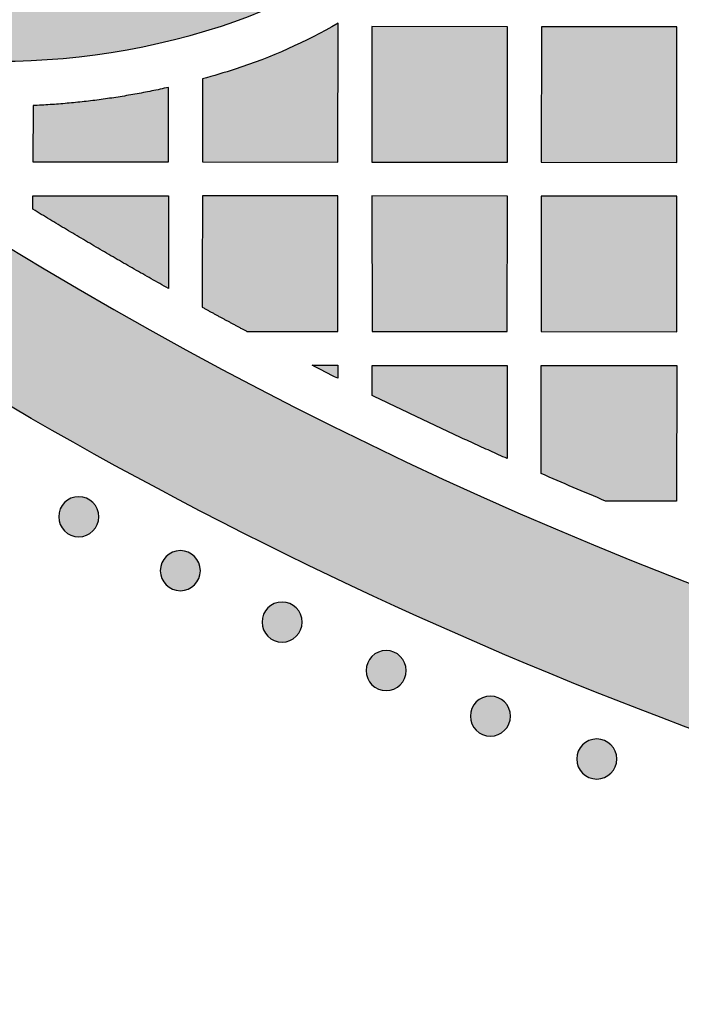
# Model space of a CAD drawing. Header units: millimetres. Extents: x -3873 to -97, y 912 to 4165.
# Tile 358 of 656: x -1850 to -1791, y 2520 to 2607. Entities that reach past the tile are written whole.
import ezdxf

# ---------------------------------------------------------------- set-up
doc = ezdxf.new("R2010")
doc.units = ezdxf.units.MM
doc.layers.add('pattern', color=7, linetype='Continuous', true_color=0x000000)

msp = doc.modelspace()

# ---------------------------------------------------------------- hatches: boundary and pattern name
at = {"layer": 'pattern'}
for points in [[(-1803.34, 2685.458), (-1804.235, 2686.599), (-1805.1, 2687.767), (-1805.933, 2688.962), (-1806.735, 2690.182), (-1807.503, 2691.426), (-1808.236, 2692.693), (-1808.934, 2693.981), (-1809.596, 2695.289), (-1810.22, 2696.615), (-1810.806, 2697.958), (-1811.354, 2699.316), (-1811.863, 2700.687), (-1812.332, 2702.069), (-1812.761, 2703.461), (-1813.151, 2704.862), (-1813.499, 2706.269), (-1813.688, 2704.727), (-1813.918, 2703.187), (-1814.189, 2701.65), (-1814.5, 2700.119), (-1814.852, 2698.594), (-1815.245, 2697.077), (-1815.677, 2695.57), (-1816.15, 2694.074), (-1816.661, 2692.592), (-1817.211, 2691.123), (-1817.799, 2689.671), (-1818.425, 2688.237), (-1819.087, 2686.821), (-1819.785, 2685.425), (-1820.518, 2684.051), (-1821.284, 2682.7), (-1820.304, 2680.9), (-1819.38, 2679.068), (-1818.512, 2677.206), (-1817.703, 2675.316), (-1816.954, 2673.402), (-1816.266, 2671.466), (-1815.639, 2669.512), (-1815.075, 2667.541), (-1814.841, 2666.64), (-1814.622, 2665.733), (-1814.419, 2664.819), (-1814.232, 2663.901), (-1814.061, 2662.977), (-1813.907, 2662.049), (-1813.769, 2661.116), (-1813.648, 2660.18), (-1813.544, 2659.24), (-1813.456, 2658.298), (-1813.386, 2657.353), (-1813.332, 2656.407), (-1813.296, 2655.459), (-1813.277, 2654.51), (-1813.275, 2653.56), (-1813.291, 2652.611), (-1813.324, 2651.661), (-1813.374, 2650.713), (-1813.441, 2649.766), (-1813.525, 2648.822), (-1813.627, 2647.879), (-1813.745, 2646.939), (-1813.88, 2646.002), (-1814.032, 2645.069), (-1814.201, 2644.14), (-1814.386, 2643.216), (-1814.587, 2642.297), (-1814.805, 2641.383), (-1815.038, 2640.475), (-1815.287, 2639.573), (-1815.552, 2638.678), (-1815.832, 2637.79), (-1816.112, 2636.968), (-1816.417, 2636.149), (-1816.748, 2635.334), (-1817.105, 2634.525), (-1817.486, 2633.722), (-1817.893, 2632.927), (-1818.326, 2632.14), (-1818.783, 2631.364), (-1819.264, 2630.599), (-1819.77, 2629.846), (-1820.299, 2629.107), (-1820.852, 2628.382), (-1821.426, 2627.672), (-1822.023, 2626.98), (-1822.641, 2626.305), (-1823.279, 2625.648), (-1823.937, 2625.011), (-1824.613, 2624.395), (-1825.307, 2623.799), (-1826.017, 2623.225), (-1826.743, 2622.674), (-1827.483, 2622.146), (-1828.237, 2621.642), (-1829.003, 2621.162), (-1829.78, 2620.706), (-1830.567, 2620.275), (-1831.363, 2619.87), (-1832.166, 2619.489), (-1832.976, 2619.134), (-1833.792, 2618.805), (-1834.611, 2618.501), (-1835.433, 2618.222), (-1836.322, 2617.944), (-1837.218, 2617.681), (-1838.12, 2617.433), (-1839.029, 2617.201), (-1839.943, 2616.985), (-1840.862, 2616.786), (-1841.787, 2616.602), (-1842.716, 2616.435), (-1843.65, 2616.285), (-1844.586, 2616.151), (-1845.527, 2616.035), (-1846.469, 2615.935), (-1847.414, 2615.852), (-1848.361, 2615.787), (-1849.31, 2615.738), (-1850.259, 2615.707), (-1851.208, 2615.693), (-1852.158, 2615.697), (-1853.107, 2615.717), (-1854.055, 2615.755), (-1855.001, 2615.81), (-1855.946, 2615.882), (-1856.888, 2615.971), (-1857.827, 2616.077), (-1858.763, 2616.2), (-1859.696, 2616.34), (-1860.624, 2616.496), (-1861.547, 2616.668), (-1862.466, 2616.856), (-1863.379, 2617.061), (-1864.286, 2617.281), (-1865.187, 2617.517), (-1867.154, 2618.084), (-1869.106, 2618.714), (-1871.039, 2619.405), (-1872.95, 2620.156), (-1874.836, 2620.968), (-1876.696, 2621.837), (-1878.525, 2622.764), (-1880.322, 2623.746), (-1881.413, 2623.143), (-1882.516, 2622.562), (-1883.631, 2622), (-1884.758, 2621.46), (-1885.895, 2620.94), (-1887.044, 2620.443), (-1888.201, 2619.967), (-1889.368, 2619.513), (-1890.544, 2619.082), (-1891.727, 2618.673), (-1892.917, 2618.287), (-1894.114, 2617.924), (-1895.317, 2617.585), (-1896.525, 2617.268), (-1897.737, 2616.975), (-1898.953, 2616.706), (-1896.046, 2616.011), (-1893.158, 2615.228), (-1890.292, 2614.357), (-1887.453, 2613.4), (-1884.643, 2612.356), (-1881.868, 2611.229), (-1879.131, 2610.019), (-1876.435, 2608.729), (-1875.139, 2608.199), (-1873.826, 2607.696), (-1872.498, 2607.221), (-1871.156, 2606.773), (-1869.8, 2606.354), (-1868.431, 2605.964), (-1867.051, 2605.603), (-1865.66, 2605.273), (-1864.259, 2604.972), (-1862.849, 2604.703), (-1861.431, 2604.465), (-1860.007, 2604.258), (-1858.577, 2604.084), (-1857.142, 2603.941), (-1855.704, 2603.83), (-1854.263, 2603.752), (-1852.821, 2603.706), (-1851.379, 2603.693), (-1849.937, 2603.711), (-1848.497, 2603.762), (-1847.061, 2603.846), (-1845.628, 2603.961), (-1844.2, 2604.108), (-1842.778, 2604.287), (-1841.364, 2604.496), (-1839.958, 2604.737), (-1838.561, 2605.008), (-1837.174, 2605.309), (-1835.798, 2605.639), (-1834.434, 2605.999), (-1833.083, 2606.387), (-1831.745, 2606.803), (-1830.599, 2607.191), (-1829.456, 2607.615), (-1828.32, 2608.074), (-1827.191, 2608.569), (-1826.071, 2609.1), (-1824.961, 2609.665), (-1823.864, 2610.266), (-1822.78, 2610.901), (-1821.713, 2611.57), (-1820.662, 2612.273), (-1819.63, 2613.01), (-1818.618, 2613.778), (-1817.628, 2614.578), (-1816.661, 2615.408), (-1815.718, 2616.268), (-1814.801, 2617.156), (-1813.912, 2618.071), (-1813.05, 2619.012), (-1812.218, 2619.977), (-1811.417, 2620.966), (-1810.647, 2621.977), (-1809.909, 2623.008), (-1809.204, 2624.057), (-1808.533, 2625.124), (-1807.896, 2626.206), (-1807.293, 2627.302), (-1806.726, 2628.411), (-1806.193, 2629.53), (-1805.697, 2630.658), (-1805.235, 2631.794), (-1804.809, 2632.936), (-1804.419, 2634.082), (-1803.911, 2635.719), (-1803.447, 2637.37), (-1803.027, 2639.032), (-1802.652, 2640.705), (-1802.113, 2643.454), (-1801.649, 2646.224), (-1801.261, 2649.013), (-1800.951, 2651.817), (-1800.718, 2654.633), (-1800.564, 2657.458), (-1800.489, 2660.288), (-1800.493, 2663.12), (-1800.576, 2665.951), (-1800.738, 2668.777), (-1800.979, 2671.596), (-1801.298, 2674.403), (-1801.695, 2677.197), (-1802.168, 2679.972), (-1802.717, 2682.727)], [(-1875.086, 2603.517), (-1869.226, 2599.36), (-1863.27, 2595.304), (-1857.222, 2591.354), (-1851.084, 2587.511), (-1844.86, 2583.779), (-1838.55, 2580.16), (-1832.16, 2576.658), (-1825.692, 2573.275), (-1819.15, 2570.013), (-1812.536, 2566.875), (-1805.855, 2563.863), (-1799.11, 2560.979), (-1792.305, 2558.225), (-1785.443, 2555.604), (-1778.529, 2553.116), (-1771.566, 2550.763), (-1764.558, 2548.548), (-1757.51, 2546.47), (-1750.425, 2544.53), (-1743.307, 2542.731), (-1736.162, 2541.073), (-1728.992, 2539.555), (-1721.802, 2538.18), (-1714.596, 2536.946), (-1707.379, 2535.854), (-1700.154, 2534.904), (-1692.926, 2534.096), (-1685.699, 2533.429), (-1678.476, 2532.903), (-1671.263, 2532.517), (-1664.062, 2532.27), (-1656.878, 2532.162), (-1656.889, 2520.162), (-1665.283, 2520.298), (-1673.703, 2520.617), (-1682.142, 2521.122), (-1690.596, 2521.812), (-1699.057, 2522.691), (-1707.519, 2523.758), (-1715.976, 2525.014), (-1724.423, 2526.46), (-1732.852, 2528.095), (-1741.257, 2529.92), (-1749.632, 2531.934), (-1757.97, 2534.137), (-1766.266, 2536.527), (-1774.513, 2539.103), (-1782.704, 2541.863), (-1790.833, 2544.807), (-1798.895, 2547.93), (-1806.883, 2551.232), (-1814.792, 2554.71), (-1822.615, 2558.36), (-1830.348, 2562.179), (-1837.984, 2566.165), (-1845.519, 2570.313), (-1852.947, 2574.619), (-1860.264, 2579.08), (-1867.464, 2583.691), (-1874.544, 2588.448), (-1881.499, 2593.346), (-1888.324, 2598.38), (-1895.017, 2603.546), (-1901.574, 2608.838), (-1907.99, 2614.252), (-1905.847, 2613.942), (-1903.708, 2613.583), (-1901.574, 2613.175), (-1899.447, 2612.717), (-1897.329, 2612.21), (-1895.221, 2611.654), (-1893.126, 2611.049), (-1891.045, 2610.397), (-1888.979, 2609.696), (-1886.93, 2608.949), (-1884.9, 2608.155), (-1882.891, 2607.315), (-1880.903, 2606.431), (-1878.939, 2605.502), (-1876.999, 2604.531)], [(-1821.411, 2607.062), (-1822.497, 2606.448), (-1823.601, 2605.864), (-1824.72, 2605.309), (-1825.854, 2604.784), (-1827.002, 2604.29), (-1828.163, 2603.827), (-1829.335, 2603.396), (-1830.516, 2602.996), (-1831.961, 2602.547), (-1833.416, 2602.13), (-1833.422, 2594.77), (-1821.422, 2594.76)], [(-1806.422, 2594.747), (-1806.412, 2606.747), (-1818.411, 2606.757), (-1818.422, 2594.757)], [(-1791.422, 2594.734), (-1791.412, 2606.734), (-1803.412, 2606.744), (-1803.422, 2594.744)], [(-1836.426, 2594.773), (-1836.423, 2601.377), (-1837.903, 2601.06), (-1839.39, 2600.775), (-1840.884, 2600.522), (-1842.384, 2600.303), (-1843.889, 2600.118), (-1845.396, 2599.966), (-1846.906, 2599.847), (-1848.417, 2599.762), (-1848.422, 2594.784)], [(-1836.428, 2591.773), (-1836.432, 2583.567), (-1842.461, 2587.018), (-1848.425, 2590.579), (-1848.424, 2591.783)], [(-1833.433, 2581.905), (-1829.48, 2579.767), (-1821.435, 2579.76), (-1821.425, 2591.76), (-1833.425, 2591.77)], [(-1818.424, 2591.757), (-1818.406, 2579.757), (-1806.435, 2579.747), (-1806.425, 2591.747)], [(-1803.425, 2591.744), (-1803.435, 2579.744), (-1791.435, 2579.734), (-1791.425, 2591.734)], [(-1823.718, 2576.762), (-1821.438, 2576.76), (-1821.439, 2575.607)], [(-1806.445, 2568.499), (-1812.446, 2571.245), (-1818.397, 2574.097), (-1818.401, 2576.757), (-1806.438, 2576.747)], [(-1797.735, 2564.739), (-1803.446, 2567.175), (-1803.438, 2576.744), (-1791.438, 2576.734), (-1791.448, 2564.734)], [(-1843.116, 2562.092), (-1843.144, 2562.065), (-1843.173, 2562.037), (-1843.203, 2562.011), (-1843.234, 2561.985), (-1843.266, 2561.959), (-1843.298, 2561.934), (-1843.332, 2561.909), (-1843.366, 2561.885), (-1843.401, 2561.862), (-1843.436, 2561.839), (-1843.473, 2561.817), (-1843.51, 2561.796), (-1843.548, 2561.775), (-1843.587, 2561.756), (-1843.626, 2561.737), (-1843.666, 2561.719), (-1843.707, 2561.702), (-1843.749, 2561.686), (-1843.791, 2561.671), (-1843.833, 2561.657), (-1843.876, 2561.644), (-1843.92, 2561.632), (-1843.963, 2561.621), (-1844.008, 2561.611), (-1844.052, 2561.602), (-1844.097, 2561.595), (-1844.143, 2561.588), (-1844.188, 2561.583), (-1844.234, 2561.579), (-1844.28, 2561.576), (-1844.325, 2561.574), (-1844.371, 2561.574), (-1844.417, 2561.574), (-1844.463, 2561.576), (-1844.509, 2561.579), (-1844.555, 2561.583), (-1844.6, 2561.589), (-1844.645, 2561.595), (-1844.69, 2561.603), (-1844.735, 2561.611), (-1844.779, 2561.621), (-1844.823, 2561.632), (-1844.866, 2561.644), (-1844.909, 2561.658), (-1844.952, 2561.672), (-1844.994, 2561.687), (-1845.035, 2561.703), (-1845.076, 2561.72), (-1845.116, 2561.738), (-1845.155, 2561.757), (-1845.194, 2561.777), (-1845.232, 2561.797), (-1845.269, 2561.818), (-1845.306, 2561.841), (-1845.342, 2561.863), (-1845.376, 2561.887), (-1845.411, 2561.911), (-1845.444, 2561.935), (-1845.476, 2561.961), (-1845.508, 2561.987), (-1845.539, 2562.013), (-1845.568, 2562.04), (-1845.597, 2562.067), (-1845.625, 2562.094), (-1845.653, 2562.122), (-1845.68, 2562.152), (-1845.707, 2562.181), (-1845.733, 2562.212), (-1845.759, 2562.244), (-1845.784, 2562.276), (-1845.809, 2562.31), (-1845.833, 2562.344), (-1845.856, 2562.379), (-1845.879, 2562.414), (-1845.901, 2562.451), (-1845.922, 2562.488), (-1845.942, 2562.526), (-1845.962, 2562.565), (-1845.981, 2562.604), (-1845.999, 2562.645), (-1846.016, 2562.685), (-1846.032, 2562.727), (-1846.047, 2562.769), (-1846.061, 2562.811), (-1846.074, 2562.854), (-1846.086, 2562.898), (-1846.097, 2562.941), (-1846.107, 2562.986), (-1846.115, 2563.03), (-1846.123, 2563.075), (-1846.129, 2563.121), (-1846.135, 2563.166), (-1846.139, 2563.212), (-1846.142, 2563.258), (-1846.144, 2563.303), (-1846.144, 2563.349), (-1846.143, 2563.395), (-1846.142, 2563.441), (-1846.139, 2563.487), (-1846.134, 2563.533), (-1846.129, 2563.578), (-1846.123, 2563.623), (-1846.115, 2563.668), (-1846.106, 2563.713), (-1846.096, 2563.757), (-1846.085, 2563.801), (-1846.073, 2563.845), (-1846.06, 2563.888), (-1846.046, 2563.93), (-1846.031, 2563.972), (-1846.015, 2564.013), (-1845.998, 2564.054), (-1845.98, 2564.094), (-1845.961, 2564.133), (-1845.941, 2564.172), (-1845.92, 2564.21), (-1845.899, 2564.247), (-1845.877, 2564.284), (-1845.854, 2564.32), (-1845.831, 2564.354), (-1845.807, 2564.389), (-1845.782, 2564.422), (-1845.757, 2564.454), (-1845.731, 2564.486), (-1845.705, 2564.517), (-1845.678, 2564.546), (-1845.651, 2564.575), (-1845.623, 2564.604), (-1845.595, 2564.631), (-1845.566, 2564.658), (-1845.536, 2564.685), (-1845.505, 2564.711), (-1845.474, 2564.737), (-1845.441, 2564.762), (-1845.408, 2564.787), (-1845.374, 2564.811), (-1845.339, 2564.834), (-1845.303, 2564.857), (-1845.267, 2564.879), (-1845.229, 2564.9), (-1845.191, 2564.92), (-1845.153, 2564.94), (-1845.113, 2564.959), (-1845.073, 2564.977), (-1845.032, 2564.994), (-1844.991, 2565.01), (-1844.949, 2565.025), (-1844.907, 2565.039), (-1844.864, 2565.052), (-1844.82, 2565.064), (-1844.776, 2565.075), (-1844.732, 2565.085), (-1844.687, 2565.094), (-1844.642, 2565.101), (-1844.597, 2565.108), (-1844.551, 2565.113), (-1844.506, 2565.117), (-1844.46, 2565.12), (-1844.414, 2565.122), (-1844.368, 2565.122), (-1844.322, 2565.121), (-1844.276, 2565.12), (-1844.231, 2565.117), (-1844.185, 2565.112), (-1844.14, 2565.107), (-1844.094, 2565.101), (-1844.049, 2565.093), (-1844.005, 2565.084), (-1843.96, 2565.074), (-1843.917, 2565.063), (-1843.873, 2565.051), (-1843.83, 2565.038), (-1843.788, 2565.024), (-1843.746, 2565.009), (-1843.704, 2564.993), (-1843.664, 2564.976), (-1843.624, 2564.958), (-1843.584, 2564.939), (-1843.545, 2564.919), (-1843.507, 2564.898), (-1843.47, 2564.877), (-1843.434, 2564.855), (-1843.398, 2564.832), (-1843.363, 2564.809), (-1843.329, 2564.785), (-1843.296, 2564.76), (-1843.263, 2564.735), (-1843.232, 2564.709), (-1843.201, 2564.683), (-1843.171, 2564.656), (-1843.142, 2564.629), (-1843.114, 2564.601), (-1843.087, 2564.573), (-1843.059, 2564.544), (-1843.033, 2564.514), (-1843.007, 2564.483), (-1842.981, 2564.452), (-1842.956, 2564.419), (-1842.931, 2564.386), (-1842.907, 2564.352), (-1842.884, 2564.317), (-1842.861, 2564.281), (-1842.839, 2564.245), (-1842.818, 2564.207), (-1842.797, 2564.169), (-1842.778, 2564.131), (-1842.759, 2564.091), (-1842.741, 2564.051), (-1842.724, 2564.01), (-1842.708, 2563.969), (-1842.693, 2563.927), (-1842.679, 2563.885), (-1842.666, 2563.842), (-1842.654, 2563.798), (-1842.643, 2563.754), (-1842.633, 2563.71), (-1842.624, 2563.665), (-1842.617, 2563.62), (-1842.61, 2563.575), (-1842.605, 2563.53), (-1842.601, 2563.484), (-1842.598, 2563.438), (-1842.596, 2563.392), (-1842.595, 2563.346), (-1842.596, 2563.3), (-1842.598, 2563.254), (-1842.601, 2563.209), (-1842.605, 2563.163), (-1842.61, 2563.118), (-1842.617, 2563.072), (-1842.625, 2563.027), (-1842.633, 2562.983), (-1842.643, 2562.938), (-1842.654, 2562.895), (-1842.666, 2562.851), (-1842.68, 2562.808), (-1842.694, 2562.766), (-1842.709, 2562.724), (-1842.725, 2562.682), (-1842.742, 2562.642), (-1842.76, 2562.602), (-1842.779, 2562.562), (-1842.799, 2562.523), (-1842.819, 2562.485), (-1842.84, 2562.448), (-1842.862, 2562.412), (-1842.885, 2562.376), (-1842.909, 2562.341), (-1842.933, 2562.307), (-1842.957, 2562.274), (-1842.983, 2562.241), (-1843.008, 2562.21), (-1843.035, 2562.179), (-1843.062, 2562.149), (-1843.089, 2562.12)], [(-1834.12, 2557.313), (-1834.148, 2557.286), (-1834.177, 2557.259), (-1834.207, 2557.232), (-1834.238, 2557.206), (-1834.269, 2557.18), (-1834.302, 2557.155), (-1834.335, 2557.13), (-1834.369, 2557.106), (-1834.404, 2557.083), (-1834.44, 2557.06), (-1834.477, 2557.038), (-1834.514, 2557.017), (-1834.552, 2556.996), (-1834.591, 2556.977), (-1834.63, 2556.958), (-1834.67, 2556.94), (-1834.711, 2556.923), (-1834.752, 2556.907), (-1834.794, 2556.892), (-1834.837, 2556.878), (-1834.88, 2556.865), (-1834.923, 2556.853), (-1834.967, 2556.842), (-1835.011, 2556.832), (-1835.056, 2556.823), (-1835.101, 2556.816), (-1835.146, 2556.809), (-1835.192, 2556.804), (-1835.237, 2556.8), (-1835.283, 2556.797), (-1835.329, 2556.795), (-1835.375, 2556.795), (-1835.421, 2556.795), (-1835.467, 2556.797), (-1835.513, 2556.8), (-1835.558, 2556.804), (-1835.604, 2556.81), (-1835.649, 2556.816), (-1835.694, 2556.824), (-1835.739, 2556.833), (-1835.783, 2556.843), (-1835.827, 2556.854), (-1835.87, 2556.866), (-1835.913, 2556.879), (-1835.956, 2556.893), (-1835.998, 2556.908), (-1836.039, 2556.924), (-1836.08, 2556.941), (-1836.12, 2556.959), (-1836.159, 2556.978), (-1836.198, 2556.998), (-1836.236, 2557.018), (-1836.273, 2557.04), (-1836.309, 2557.062), (-1836.345, 2557.084), (-1836.38, 2557.108), (-1836.414, 2557.132), (-1836.447, 2557.157), (-1836.48, 2557.182), (-1836.511, 2557.208), (-1836.542, 2557.234), (-1836.572, 2557.261), (-1836.601, 2557.288), (-1836.629, 2557.315), (-1836.657, 2557.344), (-1836.684, 2557.373), (-1836.71, 2557.403), (-1836.737, 2557.433), (-1836.762, 2557.465), (-1836.788, 2557.497), (-1836.812, 2557.531), (-1836.836, 2557.565), (-1836.86, 2557.6), (-1836.882, 2557.636), (-1836.904, 2557.672), (-1836.926, 2557.709), (-1836.946, 2557.747), (-1836.966, 2557.786), (-1836.984, 2557.826), (-1837.002, 2557.866), (-1837.019, 2557.906), (-1837.035, 2557.948), (-1837.051, 2557.99), (-1837.065, 2558.032), (-1837.078, 2558.075), (-1837.09, 2558.119), (-1837.101, 2558.163), (-1837.11, 2558.207), (-1837.119, 2558.252), (-1837.127, 2558.297), (-1837.133, 2558.342), (-1837.138, 2558.387), (-1837.143, 2558.433), (-1837.145, 2558.479), (-1837.147, 2558.525), (-1837.148, 2558.571), (-1837.147, 2558.616), (-1837.145, 2558.662), (-1837.142, 2558.708), (-1837.138, 2558.754), (-1837.133, 2558.799), (-1837.126, 2558.844), (-1837.119, 2558.889), (-1837.11, 2558.934), (-1837.1, 2558.978), (-1837.089, 2559.022), (-1837.077, 2559.066), (-1837.064, 2559.109), (-1837.05, 2559.151), (-1837.034, 2559.193), (-1837.018, 2559.234), (-1837.001, 2559.275), (-1836.983, 2559.315), (-1836.964, 2559.355), (-1836.945, 2559.393), (-1836.924, 2559.431), (-1836.903, 2559.469), (-1836.881, 2559.505), (-1836.858, 2559.541), (-1836.835, 2559.576), (-1836.81, 2559.61), (-1836.786, 2559.643), (-1836.761, 2559.675), (-1836.735, 2559.707), (-1836.708, 2559.738), (-1836.682, 2559.768), (-1836.655, 2559.797), (-1836.627, 2559.825), (-1836.599, 2559.852), (-1836.57, 2559.879), (-1836.54, 2559.906), (-1836.509, 2559.932), (-1836.477, 2559.958), (-1836.445, 2559.983), (-1836.412, 2560.008), (-1836.378, 2560.032), (-1836.343, 2560.055), (-1836.307, 2560.078), (-1836.27, 2560.1), (-1836.233, 2560.121), (-1836.195, 2560.142), (-1836.156, 2560.161), (-1836.117, 2560.18), (-1836.077, 2560.198), (-1836.036, 2560.215), (-1835.995, 2560.231), (-1835.953, 2560.246), (-1835.91, 2560.26), (-1835.867, 2560.273), (-1835.824, 2560.285), (-1835.78, 2560.296), (-1835.735, 2560.306), (-1835.691, 2560.315), (-1835.646, 2560.322), (-1835.601, 2560.329), (-1835.555, 2560.334), (-1835.509, 2560.338), (-1835.464, 2560.341), (-1835.418, 2560.343), (-1835.372, 2560.343), (-1835.326, 2560.343), (-1835.28, 2560.341), (-1835.234, 2560.338), (-1835.189, 2560.334), (-1835.143, 2560.328), (-1835.098, 2560.322), (-1835.053, 2560.314), (-1835.008, 2560.305), (-1834.964, 2560.295), (-1834.92, 2560.284), (-1834.877, 2560.272), (-1834.834, 2560.259), (-1834.791, 2560.245), (-1834.749, 2560.23), (-1834.708, 2560.214), (-1834.667, 2560.197), (-1834.627, 2560.179), (-1834.588, 2560.16), (-1834.549, 2560.14), (-1834.511, 2560.12), (-1834.474, 2560.098), (-1834.437, 2560.076), (-1834.402, 2560.054), (-1834.367, 2560.03), (-1834.333, 2560.006), (-1834.299, 2559.981), (-1834.267, 2559.956), (-1834.235, 2559.93), (-1834.205, 2559.904), (-1834.175, 2559.877), (-1834.146, 2559.85), (-1834.118, 2559.823), (-1834.09, 2559.794), (-1834.063, 2559.765), (-1834.036, 2559.735), (-1834.01, 2559.705), (-1833.984, 2559.673), (-1833.959, 2559.641), (-1833.935, 2559.607), (-1833.911, 2559.573), (-1833.887, 2559.538), (-1833.865, 2559.502), (-1833.843, 2559.466), (-1833.821, 2559.429), (-1833.801, 2559.391), (-1833.781, 2559.352), (-1833.762, 2559.312), (-1833.744, 2559.272), (-1833.727, 2559.232), (-1833.711, 2559.19), (-1833.696, 2559.148), (-1833.682, 2559.106), (-1833.669, 2559.063), (-1833.657, 2559.019), (-1833.646, 2558.975), (-1833.636, 2558.931), (-1833.628, 2558.886), (-1833.62, 2558.841), (-1833.614, 2558.796), (-1833.608, 2558.751), (-1833.604, 2558.705), (-1833.601, 2558.659), (-1833.6, 2558.613), (-1833.599, 2558.567), (-1833.6, 2558.522), (-1833.602, 2558.476), (-1833.605, 2558.43), (-1833.609, 2558.384), (-1833.614, 2558.339), (-1833.621, 2558.294), (-1833.628, 2558.249), (-1833.637, 2558.204), (-1833.647, 2558.16), (-1833.658, 2558.116), (-1833.67, 2558.072), (-1833.683, 2558.029), (-1833.697, 2557.987), (-1833.713, 2557.945), (-1833.729, 2557.904), (-1833.746, 2557.863), (-1833.764, 2557.823), (-1833.783, 2557.783), (-1833.802, 2557.745), (-1833.823, 2557.707), (-1833.844, 2557.669), (-1833.866, 2557.633), (-1833.889, 2557.597), (-1833.912, 2557.562), (-1833.936, 2557.528), (-1833.961, 2557.495), (-1833.986, 2557.463), (-1834.012, 2557.431), (-1834.038, 2557.4), (-1834.065, 2557.37), (-1834.092, 2557.341)], [(-1825.114, 2552.759), (-1825.142, 2552.731), (-1825.171, 2552.704), (-1825.201, 2552.677), (-1825.232, 2552.651), (-1825.263, 2552.625), (-1825.296, 2552.6), (-1825.329, 2552.576), (-1825.363, 2552.552), (-1825.398, 2552.528), (-1825.434, 2552.505), (-1825.47, 2552.484), (-1825.508, 2552.462), (-1825.546, 2552.442), (-1825.584, 2552.422), (-1825.624, 2552.403), (-1825.664, 2552.385), (-1825.705, 2552.368), (-1825.746, 2552.352), (-1825.788, 2552.337), (-1825.83, 2552.323), (-1825.873, 2552.31), (-1825.917, 2552.298), (-1825.961, 2552.287), (-1826.005, 2552.277), (-1826.05, 2552.269), (-1826.095, 2552.261), (-1826.14, 2552.255), (-1826.185, 2552.249), (-1826.231, 2552.245), (-1826.277, 2552.242), (-1826.323, 2552.241), (-1826.369, 2552.24), (-1826.415, 2552.241), (-1826.461, 2552.243), (-1826.506, 2552.246), (-1826.552, 2552.25), (-1826.597, 2552.255), (-1826.643, 2552.262), (-1826.688, 2552.269), (-1826.732, 2552.278), (-1826.777, 2552.288), (-1826.82, 2552.299), (-1826.864, 2552.311), (-1826.907, 2552.324), (-1826.949, 2552.338), (-1826.991, 2552.353), (-1827.033, 2552.37), (-1827.073, 2552.387), (-1827.113, 2552.405), (-1827.153, 2552.424), (-1827.192, 2552.443), (-1827.23, 2552.464), (-1827.267, 2552.485), (-1827.303, 2552.507), (-1827.339, 2552.53), (-1827.374, 2552.553), (-1827.408, 2552.577), (-1827.441, 2552.602), (-1827.474, 2552.627), (-1827.505, 2552.653), (-1827.536, 2552.679), (-1827.566, 2552.706), (-1827.595, 2552.733), (-1827.623, 2552.761), (-1827.65, 2552.789), (-1827.678, 2552.818), (-1827.704, 2552.848), (-1827.73, 2552.879), (-1827.756, 2552.91), (-1827.781, 2552.943), (-1827.806, 2552.976), (-1827.83, 2553.01), (-1827.853, 2553.045), (-1827.876, 2553.081), (-1827.898, 2553.118), (-1827.919, 2553.155), (-1827.94, 2553.193), (-1827.959, 2553.232), (-1827.978, 2553.271), (-1827.996, 2553.311), (-1828.013, 2553.352), (-1828.029, 2553.393), (-1828.044, 2553.435), (-1828.058, 2553.478), (-1828.071, 2553.521), (-1828.083, 2553.564), (-1828.094, 2553.608), (-1828.104, 2553.652), (-1828.113, 2553.697), (-1828.12, 2553.742), (-1828.127, 2553.787), (-1828.132, 2553.833), (-1828.136, 2553.878), (-1828.139, 2553.924), (-1828.141, 2553.97), (-1828.141, 2554.016), (-1828.141, 2554.062), (-1828.139, 2554.108), (-1828.136, 2554.154), (-1828.132, 2554.199), (-1828.126, 2554.245), (-1828.12, 2554.29), (-1828.112, 2554.335), (-1828.104, 2554.38), (-1828.094, 2554.424), (-1828.083, 2554.468), (-1828.071, 2554.511), (-1828.057, 2554.554), (-1828.043, 2554.597), (-1828.028, 2554.638), (-1828.012, 2554.68), (-1827.995, 2554.721), (-1827.977, 2554.761), (-1827.958, 2554.8), (-1827.938, 2554.839), (-1827.918, 2554.877), (-1827.897, 2554.914), (-1827.874, 2554.95), (-1827.852, 2554.986), (-1827.828, 2555.021), (-1827.804, 2555.055), (-1827.78, 2555.088), (-1827.754, 2555.121), (-1827.728, 2555.152), (-1827.702, 2555.183), (-1827.675, 2555.213), (-1827.648, 2555.242), (-1827.621, 2555.27), (-1827.593, 2555.298), (-1827.563, 2555.325), (-1827.534, 2555.351), (-1827.503, 2555.378), (-1827.471, 2555.403), (-1827.439, 2555.429), (-1827.405, 2555.453), (-1827.371, 2555.477), (-1827.336, 2555.501), (-1827.301, 2555.523), (-1827.264, 2555.545), (-1827.227, 2555.567), (-1827.189, 2555.587), (-1827.15, 2555.607), (-1827.111, 2555.625), (-1827.07, 2555.643), (-1827.03, 2555.66), (-1826.988, 2555.676), (-1826.946, 2555.692), (-1826.904, 2555.706), (-1826.861, 2555.719), (-1826.817, 2555.731), (-1826.774, 2555.742), (-1826.729, 2555.751), (-1826.685, 2555.76), (-1826.64, 2555.768), (-1826.594, 2555.774), (-1826.549, 2555.779), (-1826.503, 2555.783), (-1826.457, 2555.786), (-1826.412, 2555.788), (-1826.366, 2555.789), (-1826.32, 2555.788), (-1826.274, 2555.786), (-1826.228, 2555.783), (-1826.182, 2555.779), (-1826.137, 2555.774), (-1826.092, 2555.767), (-1826.047, 2555.76), (-1826.002, 2555.751), (-1825.958, 2555.741), (-1825.914, 2555.73), (-1825.87, 2555.718), (-1825.827, 2555.705), (-1825.785, 2555.69), (-1825.743, 2555.675), (-1825.702, 2555.659), (-1825.661, 2555.642), (-1825.621, 2555.624), (-1825.582, 2555.605), (-1825.543, 2555.586), (-1825.505, 2555.565), (-1825.468, 2555.544), (-1825.431, 2555.522), (-1825.395, 2555.499), (-1825.361, 2555.476), (-1825.326, 2555.451), (-1825.293, 2555.427), (-1825.261, 2555.401), (-1825.229, 2555.376), (-1825.198, 2555.349), (-1825.169, 2555.323), (-1825.14, 2555.296), (-1825.111, 2555.268), (-1825.084, 2555.24), (-1825.057, 2555.211), (-1825.03, 2555.181), (-1825.004, 2555.15), (-1824.978, 2555.118), (-1824.953, 2555.086), (-1824.928, 2555.053), (-1824.904, 2555.019), (-1824.881, 2554.984), (-1824.858, 2554.948), (-1824.836, 2554.911), (-1824.815, 2554.874), (-1824.795, 2554.836), (-1824.775, 2554.797), (-1824.756, 2554.758), (-1824.738, 2554.718), (-1824.721, 2554.677), (-1824.705, 2554.636), (-1824.69, 2554.594), (-1824.676, 2554.551), (-1824.663, 2554.508), (-1824.651, 2554.465), (-1824.64, 2554.421), (-1824.63, 2554.376), (-1824.621, 2554.332), (-1824.614, 2554.287), (-1824.607, 2554.242), (-1824.602, 2554.196), (-1824.598, 2554.15), (-1824.595, 2554.105), (-1824.593, 2554.059), (-1824.593, 2554.013), (-1824.594, 2553.967), (-1824.595, 2553.921), (-1824.598, 2553.875), (-1824.603, 2553.83), (-1824.608, 2553.784), (-1824.614, 2553.739), (-1824.622, 2553.694), (-1824.631, 2553.649), (-1824.641, 2553.605), (-1824.652, 2553.561), (-1824.664, 2553.518), (-1824.677, 2553.475), (-1824.691, 2553.432), (-1824.706, 2553.39), (-1824.722, 2553.349), (-1824.739, 2553.308), (-1824.757, 2553.268), (-1824.776, 2553.229), (-1824.796, 2553.19), (-1824.817, 2553.152), (-1824.838, 2553.115), (-1824.86, 2553.078), (-1824.883, 2553.043), (-1824.906, 2553.008), (-1824.93, 2552.974), (-1824.955, 2552.94), (-1824.98, 2552.908), (-1825.006, 2552.876), (-1825.032, 2552.846), (-1825.059, 2552.816), (-1825.086, 2552.787)], [(-1815.902, 2548.467), (-1815.931, 2548.44), (-1815.96, 2548.413), (-1815.99, 2548.386), (-1816.02, 2548.36), (-1816.052, 2548.334), (-1816.084, 2548.309), (-1816.118, 2548.284), (-1816.152, 2548.26), (-1816.187, 2548.237), (-1816.223, 2548.214), (-1816.259, 2548.192), (-1816.296, 2548.171), (-1816.334, 2548.15), (-1816.373, 2548.131), (-1816.413, 2548.112), (-1816.453, 2548.094), (-1816.493, 2548.077), (-1816.535, 2548.061), (-1816.577, 2548.046), (-1816.619, 2548.032), (-1816.662, 2548.019), (-1816.706, 2548.007), (-1816.75, 2547.996), (-1816.794, 2547.986), (-1816.839, 2547.977), (-1816.884, 2547.97), (-1816.929, 2547.963), (-1816.974, 2547.958), (-1817.02, 2547.954), (-1817.066, 2547.951), (-1817.112, 2547.949), (-1817.158, 2547.949), (-1817.203, 2547.949), (-1817.249, 2547.951), (-1817.295, 2547.954), (-1817.341, 2547.958), (-1817.386, 2547.964), (-1817.431, 2547.97), (-1817.476, 2547.978), (-1817.521, 2547.987), (-1817.565, 2547.996), (-1817.609, 2548.007), (-1817.653, 2548.02), (-1817.696, 2548.033), (-1817.738, 2548.047), (-1817.78, 2548.062), (-1817.821, 2548.078), (-1817.862, 2548.095), (-1817.902, 2548.113), (-1817.942, 2548.132), (-1817.98, 2548.152), (-1818.018, 2548.172), (-1818.056, 2548.194), (-1818.092, 2548.216), (-1818.128, 2548.238), (-1818.163, 2548.262), (-1818.197, 2548.286), (-1818.23, 2548.311), (-1818.262, 2548.336), (-1818.294, 2548.362), (-1818.325, 2548.388), (-1818.355, 2548.415), (-1818.384, 2548.442), (-1818.412, 2548.469), (-1818.439, 2548.498), (-1818.466, 2548.527), (-1818.493, 2548.556), (-1818.519, 2548.587), (-1818.545, 2548.619), (-1818.57, 2548.651), (-1818.595, 2548.685), (-1818.619, 2548.719), (-1818.642, 2548.754), (-1818.665, 2548.789), (-1818.687, 2548.826), (-1818.708, 2548.863), (-1818.729, 2548.901), (-1818.748, 2548.94), (-1818.767, 2548.979), (-1818.785, 2549.02), (-1818.802, 2549.06), (-1818.818, 2549.102), (-1818.833, 2549.144), (-1818.847, 2549.186), (-1818.86, 2549.229), (-1818.872, 2549.273), (-1818.883, 2549.317), (-1818.893, 2549.361), (-1818.902, 2549.405), (-1818.909, 2549.45), (-1818.916, 2549.496), (-1818.921, 2549.541), (-1818.925, 2549.587), (-1818.928, 2549.633), (-1818.93, 2549.678), (-1818.93, 2549.724), (-1818.93, 2549.77), (-1818.928, 2549.816), (-1818.925, 2549.862), (-1818.921, 2549.908), (-1818.915, 2549.953), (-1818.909, 2549.998), (-1818.901, 2550.043), (-1818.892, 2550.088), (-1818.882, 2550.132), (-1818.871, 2550.176), (-1818.859, 2550.22), (-1818.846, 2550.263), (-1818.832, 2550.305), (-1818.817, 2550.347), (-1818.801, 2550.388), (-1818.784, 2550.429), (-1818.766, 2550.469), (-1818.747, 2550.508), (-1818.727, 2550.547), (-1818.707, 2550.585), (-1818.685, 2550.622), (-1818.663, 2550.659), (-1818.641, 2550.695), (-1818.617, 2550.73), (-1818.593, 2550.764), (-1818.568, 2550.797), (-1818.543, 2550.829), (-1818.517, 2550.861), (-1818.491, 2550.892), (-1818.464, 2550.921), (-1818.437, 2550.95), (-1818.41, 2550.979), (-1818.381, 2551.006), (-1818.352, 2551.033), (-1818.322, 2551.06), (-1818.292, 2551.086), (-1818.26, 2551.112), (-1818.228, 2551.137), (-1818.194, 2551.162), (-1818.16, 2551.186), (-1818.125, 2551.209), (-1818.089, 2551.232), (-1818.053, 2551.254), (-1818.016, 2551.275), (-1817.978, 2551.295), (-1817.939, 2551.315), (-1817.899, 2551.334), (-1817.859, 2551.352), (-1817.819, 2551.369), (-1817.777, 2551.385), (-1817.735, 2551.4), (-1817.693, 2551.414), (-1817.65, 2551.427), (-1817.606, 2551.439), (-1817.562, 2551.45), (-1817.518, 2551.46), (-1817.473, 2551.469), (-1817.428, 2551.476), (-1817.383, 2551.483), (-1817.338, 2551.488), (-1817.292, 2551.492), (-1817.246, 2551.495), (-1817.2, 2551.497), (-1817.154, 2551.497), (-1817.109, 2551.497), (-1817.063, 2551.495), (-1817.017, 2551.492), (-1816.971, 2551.488), (-1816.926, 2551.482), (-1816.88, 2551.476), (-1816.836, 2551.468), (-1816.791, 2551.459), (-1816.747, 2551.449), (-1816.703, 2551.438), (-1816.659, 2551.426), (-1816.616, 2551.413), (-1816.574, 2551.399), (-1816.532, 2551.384), (-1816.491, 2551.368), (-1816.45, 2551.351), (-1816.41, 2551.333), (-1816.37, 2551.314), (-1816.332, 2551.294), (-1816.294, 2551.274), (-1816.256, 2551.252), (-1816.22, 2551.23), (-1816.184, 2551.207), (-1816.149, 2551.184), (-1816.115, 2551.16), (-1816.082, 2551.135), (-1816.05, 2551.11), (-1816.018, 2551.084), (-1815.987, 2551.058), (-1815.957, 2551.031), (-1815.928, 2551.004), (-1815.9, 2550.976), (-1815.873, 2550.948), (-1815.846, 2550.919), (-1815.819, 2550.889), (-1815.793, 2550.858), (-1815.767, 2550.827), (-1815.742, 2550.794), (-1815.717, 2550.761), (-1815.693, 2550.727), (-1815.67, 2550.692), (-1815.647, 2550.656), (-1815.625, 2550.62), (-1815.604, 2550.582), (-1815.583, 2550.544), (-1815.564, 2550.506), (-1815.545, 2550.466), (-1815.527, 2550.426), (-1815.51, 2550.385), (-1815.494, 2550.344), (-1815.479, 2550.302), (-1815.465, 2550.26), (-1815.452, 2550.217), (-1815.44, 2550.173), (-1815.429, 2550.129), (-1815.419, 2550.085), (-1815.41, 2550.04), (-1815.403, 2549.995), (-1815.396, 2549.95), (-1815.391, 2549.905), (-1815.387, 2549.859), (-1815.384, 2549.813), (-1815.382, 2549.767), (-1815.382, 2549.721), (-1815.382, 2549.675), (-1815.384, 2549.63), (-1815.387, 2549.584), (-1815.391, 2549.538), (-1815.397, 2549.493), (-1815.403, 2549.447), (-1815.411, 2549.402), (-1815.42, 2549.358), (-1815.43, 2549.314), (-1815.441, 2549.27), (-1815.453, 2549.226), (-1815.466, 2549.183), (-1815.48, 2549.141), (-1815.495, 2549.099), (-1815.511, 2549.057), (-1815.528, 2549.017), (-1815.546, 2548.977), (-1815.565, 2548.937), (-1815.585, 2548.899), (-1815.605, 2548.861), (-1815.627, 2548.823), (-1815.649, 2548.787), (-1815.671, 2548.751), (-1815.695, 2548.716), (-1815.719, 2548.682), (-1815.744, 2548.649), (-1815.769, 2548.616), (-1815.795, 2548.585), (-1815.821, 2548.554), (-1815.848, 2548.524), (-1815.875, 2548.495)], [(-1806.672, 2544.429), (-1806.7, 2544.401), (-1806.729, 2544.374), (-1806.759, 2544.348), (-1806.79, 2544.321), (-1806.821, 2544.296), (-1806.854, 2544.27), (-1806.887, 2544.246), (-1806.921, 2544.222), (-1806.956, 2544.198), (-1806.992, 2544.176), (-1807.028, 2544.154), (-1807.066, 2544.132), (-1807.104, 2544.112), (-1807.143, 2544.092), (-1807.182, 2544.074), (-1807.222, 2544.056), (-1807.263, 2544.039), (-1807.304, 2544.023), (-1807.346, 2544.007), (-1807.389, 2543.993), (-1807.432, 2543.98), (-1807.475, 2543.968), (-1807.519, 2543.957), (-1807.563, 2543.948), (-1807.608, 2543.939), (-1807.653, 2543.931), (-1807.698, 2543.925), (-1807.744, 2543.92), (-1807.789, 2543.916), (-1807.835, 2543.913), (-1807.881, 2543.911), (-1807.927, 2543.91), (-1807.973, 2543.911), (-1808.019, 2543.913), (-1808.065, 2543.916), (-1808.11, 2543.92), (-1808.156, 2543.925), (-1808.201, 2543.932), (-1808.246, 2543.939), (-1808.29, 2543.948), (-1808.335, 2543.958), (-1808.379, 2543.969), (-1808.422, 2543.981), (-1808.465, 2543.994), (-1808.508, 2544.009), (-1808.549, 2544.024), (-1808.591, 2544.04), (-1808.632, 2544.057), (-1808.672, 2544.075), (-1808.711, 2544.094), (-1808.75, 2544.113), (-1808.788, 2544.134), (-1808.825, 2544.155), (-1808.861, 2544.177), (-1808.897, 2544.2), (-1808.932, 2544.223), (-1808.966, 2544.248), (-1808.999, 2544.272), (-1809.032, 2544.298), (-1809.063, 2544.323), (-1809.094, 2544.35), (-1809.124, 2544.376), (-1809.153, 2544.403), (-1809.181, 2544.431), (-1809.209, 2544.459), (-1809.236, 2544.488), (-1809.262, 2544.518), (-1809.289, 2544.549), (-1809.314, 2544.581), (-1809.34, 2544.613), (-1809.364, 2544.646), (-1809.388, 2544.68), (-1809.412, 2544.715), (-1809.434, 2544.751), (-1809.456, 2544.788), (-1809.478, 2544.825), (-1809.498, 2544.863), (-1809.518, 2544.902), (-1809.536, 2544.941), (-1809.554, 2544.981), (-1809.571, 2545.022), (-1809.587, 2545.063), (-1809.602, 2545.105), (-1809.617, 2545.148), (-1809.63, 2545.191), (-1809.642, 2545.234), (-1809.653, 2545.278), (-1809.662, 2545.323), (-1809.671, 2545.367), (-1809.679, 2545.412), (-1809.685, 2545.457), (-1809.69, 2545.503), (-1809.694, 2545.549), (-1809.697, 2545.594), (-1809.699, 2545.64), (-1809.7, 2545.686), (-1809.699, 2545.732), (-1809.697, 2545.778), (-1809.694, 2545.824), (-1809.69, 2545.869), (-1809.685, 2545.915), (-1809.678, 2545.96), (-1809.671, 2546.005), (-1809.662, 2546.05), (-1809.652, 2546.094), (-1809.641, 2546.138), (-1809.629, 2546.181), (-1809.616, 2546.224), (-1809.601, 2546.267), (-1809.586, 2546.309), (-1809.57, 2546.35), (-1809.553, 2546.391), (-1809.535, 2546.431), (-1809.516, 2546.47), (-1809.497, 2546.509), (-1809.476, 2546.547), (-1809.455, 2546.584), (-1809.433, 2546.621), (-1809.41, 2546.656), (-1809.386, 2546.691), (-1809.362, 2546.725), (-1809.338, 2546.759), (-1809.312, 2546.791), (-1809.287, 2546.823), (-1809.26, 2546.853), (-1809.234, 2546.883), (-1809.206, 2546.912), (-1809.179, 2546.94), (-1809.151, 2546.968), (-1809.122, 2546.995), (-1809.092, 2547.022), (-1809.061, 2547.048), (-1809.029, 2547.074), (-1808.997, 2547.099), (-1808.964, 2547.123), (-1808.929, 2547.147), (-1808.895, 2547.171), (-1808.859, 2547.194), (-1808.822, 2547.215), (-1808.785, 2547.237), (-1808.747, 2547.257), (-1808.708, 2547.277), (-1808.669, 2547.296), (-1808.629, 2547.314), (-1808.588, 2547.331), (-1808.547, 2547.347), (-1808.505, 2547.362), (-1808.462, 2547.376), (-1808.419, 2547.389), (-1808.376, 2547.401), (-1808.332, 2547.412), (-1808.287, 2547.422), (-1808.243, 2547.43), (-1808.198, 2547.438), (-1808.153, 2547.444), (-1808.107, 2547.45), (-1808.061, 2547.454), (-1808.016, 2547.457), (-1807.97, 2547.458), (-1807.924, 2547.459), (-1807.878, 2547.458), (-1807.832, 2547.456), (-1807.786, 2547.453), (-1807.741, 2547.449), (-1807.695, 2547.444), (-1807.65, 2547.437), (-1807.605, 2547.43), (-1807.56, 2547.421), (-1807.516, 2547.411), (-1807.472, 2547.4), (-1807.429, 2547.388), (-1807.386, 2547.375), (-1807.343, 2547.361), (-1807.301, 2547.346), (-1807.26, 2547.329), (-1807.219, 2547.312), (-1807.179, 2547.294), (-1807.14, 2547.275), (-1807.101, 2547.256), (-1807.063, 2547.235), (-1807.026, 2547.214), (-1806.989, 2547.192), (-1806.954, 2547.169), (-1806.919, 2547.146), (-1806.885, 2547.122), (-1806.851, 2547.097), (-1806.819, 2547.072), (-1806.787, 2547.046), (-1806.757, 2547.02), (-1806.727, 2546.993), (-1806.698, 2546.966), (-1806.67, 2546.938), (-1806.642, 2546.91), (-1806.615, 2546.881), (-1806.588, 2546.851), (-1806.562, 2546.82), (-1806.536, 2546.789), (-1806.511, 2546.756), (-1806.487, 2546.723), (-1806.463, 2546.689), (-1806.439, 2546.654), (-1806.416, 2546.618), (-1806.394, 2546.581), (-1806.373, 2546.544), (-1806.353, 2546.506), (-1806.333, 2546.467), (-1806.314, 2546.428), (-1806.296, 2546.388), (-1806.279, 2546.347), (-1806.263, 2546.306), (-1806.248, 2546.264), (-1806.234, 2546.221), (-1806.221, 2546.178), (-1806.209, 2546.135), (-1806.198, 2546.091), (-1806.188, 2546.047), (-1806.18, 2546.002), (-1806.172, 2545.957), (-1806.166, 2545.912), (-1806.16, 2545.866), (-1806.156, 2545.821), (-1806.153, 2545.775), (-1806.152, 2545.729), (-1806.151, 2545.683), (-1806.152, 2545.637), (-1806.154, 2545.591), (-1806.157, 2545.545), (-1806.161, 2545.5), (-1806.166, 2545.454), (-1806.173, 2545.409), (-1806.18, 2545.364), (-1806.189, 2545.319), (-1806.199, 2545.275), (-1806.21, 2545.231), (-1806.222, 2545.188), (-1806.235, 2545.145), (-1806.249, 2545.102), (-1806.264, 2545.061), (-1806.281, 2545.019), (-1806.298, 2544.978), (-1806.316, 2544.938), (-1806.334, 2544.899), (-1806.354, 2544.86), (-1806.375, 2544.822), (-1806.396, 2544.785), (-1806.418, 2544.749), (-1806.441, 2544.713), (-1806.464, 2544.678), (-1806.488, 2544.644), (-1806.513, 2544.611), (-1806.538, 2544.578), (-1806.564, 2544.547), (-1806.59, 2544.516), (-1806.617, 2544.486), (-1806.644, 2544.457)], [(-1797.256, 2540.634), (-1797.284, 2540.607), (-1797.313, 2540.58), (-1797.343, 2540.553), (-1797.374, 2540.527), (-1797.405, 2540.501), (-1797.438, 2540.476), (-1797.471, 2540.451), (-1797.505, 2540.427), (-1797.54, 2540.404), (-1797.576, 2540.381), (-1797.612, 2540.359), (-1797.65, 2540.338), (-1797.688, 2540.317), (-1797.726, 2540.298), (-1797.766, 2540.279), (-1797.806, 2540.261), (-1797.847, 2540.244), (-1797.888, 2540.228), (-1797.93, 2540.213), (-1797.972, 2540.199), (-1798.015, 2540.186), (-1798.059, 2540.174), (-1798.103, 2540.163), (-1798.147, 2540.153), (-1798.192, 2540.144), (-1798.237, 2540.137), (-1798.282, 2540.13), (-1798.327, 2540.125), (-1798.373, 2540.121), (-1798.419, 2540.118), (-1798.465, 2540.116), (-1798.511, 2540.116), (-1798.557, 2540.116), (-1798.603, 2540.118), (-1798.648, 2540.121), (-1798.694, 2540.125), (-1798.739, 2540.131), (-1798.785, 2540.137), (-1798.83, 2540.145), (-1798.874, 2540.154), (-1798.919, 2540.164), (-1798.962, 2540.175), (-1799.006, 2540.187), (-1799.049, 2540.2), (-1799.091, 2540.214), (-1799.133, 2540.229), (-1799.175, 2540.245), (-1799.215, 2540.262), (-1799.255, 2540.28), (-1799.295, 2540.299), (-1799.334, 2540.319), (-1799.372, 2540.339), (-1799.409, 2540.361), (-1799.445, 2540.383), (-1799.481, 2540.406), (-1799.516, 2540.429), (-1799.55, 2540.453), (-1799.583, 2540.478), (-1799.616, 2540.503), (-1799.647, 2540.529), (-1799.678, 2540.555), (-1799.708, 2540.582), (-1799.737, 2540.609), (-1799.765, 2540.637), (-1799.792, 2540.665), (-1799.82, 2540.694), (-1799.846, 2540.724), (-1799.872, 2540.754), (-1799.898, 2540.786), (-1799.923, 2540.819), (-1799.948, 2540.852), (-1799.972, 2540.886), (-1799.995, 2540.921), (-1800.018, 2540.957), (-1800.04, 2540.993), (-1800.061, 2541.03), (-1800.082, 2541.068), (-1800.101, 2541.107), (-1800.12, 2541.147), (-1800.138, 2541.187), (-1800.155, 2541.228), (-1800.171, 2541.269), (-1800.186, 2541.311), (-1800.2, 2541.353), (-1800.213, 2541.396), (-1800.225, 2541.44), (-1800.236, 2541.484), (-1800.246, 2541.528), (-1800.255, 2541.573), (-1800.262, 2541.618), (-1800.269, 2541.663), (-1800.274, 2541.708), (-1800.278, 2541.754), (-1800.281, 2541.8), (-1800.283, 2541.846), (-1800.284, 2541.892), (-1800.283, 2541.938), (-1800.281, 2541.983), (-1800.278, 2542.029), (-1800.274, 2542.075), (-1800.269, 2542.12), (-1800.262, 2542.166), (-1800.254, 2542.211), (-1800.246, 2542.255), (-1800.236, 2542.299), (-1800.225, 2542.343), (-1800.213, 2542.387), (-1800.199, 2542.43), (-1800.185, 2542.472), (-1800.17, 2542.514), (-1800.154, 2542.555), (-1800.137, 2542.596), (-1800.119, 2542.636), (-1800.1, 2542.676), (-1800.08, 2542.714), (-1800.06, 2542.752), (-1800.039, 2542.79), (-1800.017, 2542.826), (-1799.994, 2542.862), (-1799.97, 2542.897), (-1799.946, 2542.931), (-1799.922, 2542.964), (-1799.896, 2542.996), (-1799.87, 2543.028), (-1799.844, 2543.059), (-1799.817, 2543.089), (-1799.79, 2543.118), (-1799.763, 2543.146), (-1799.735, 2543.173), (-1799.706, 2543.2), (-1799.676, 2543.227), (-1799.645, 2543.253), (-1799.613, 2543.279), (-1799.581, 2543.304), (-1799.547, 2543.329), (-1799.513, 2543.353), (-1799.478, 2543.376), (-1799.443, 2543.399), (-1799.406, 2543.421), (-1799.369, 2543.442), (-1799.331, 2543.463), (-1799.292, 2543.482), (-1799.253, 2543.501), (-1799.212, 2543.519), (-1799.172, 2543.536), (-1799.13, 2543.552), (-1799.088, 2543.567), (-1799.046, 2543.581), (-1799.003, 2543.594), (-1798.959, 2543.606), (-1798.916, 2543.617), (-1798.871, 2543.627), (-1798.827, 2543.636), (-1798.782, 2543.643), (-1798.736, 2543.65), (-1798.691, 2543.655), (-1798.645, 2543.659), (-1798.599, 2543.662), (-1798.554, 2543.664), (-1798.508, 2543.664), (-1798.462, 2543.664), (-1798.416, 2543.662), (-1798.37, 2543.659), (-1798.324, 2543.655), (-1798.279, 2543.649), (-1798.234, 2543.643), (-1798.189, 2543.635), (-1798.144, 2543.626), (-1798.1, 2543.616), (-1798.056, 2543.605), (-1798.012, 2543.593), (-1797.97, 2543.58), (-1797.927, 2543.566), (-1797.885, 2543.551), (-1797.844, 2543.535), (-1797.803, 2543.518), (-1797.763, 2543.5), (-1797.724, 2543.481), (-1797.685, 2543.461), (-1797.647, 2543.441), (-1797.61, 2543.419), (-1797.573, 2543.397), (-1797.537, 2543.375), (-1797.503, 2543.351), (-1797.468, 2543.327), (-1797.435, 2543.302), (-1797.403, 2543.277), (-1797.371, 2543.251), (-1797.34, 2543.225), (-1797.311, 2543.198), (-1797.282, 2543.171), (-1797.253, 2543.144), (-1797.226, 2543.115), (-1797.199, 2543.086), (-1797.172, 2543.056), (-1797.146, 2543.026), (-1797.12, 2542.994), (-1797.095, 2542.962), (-1797.07, 2542.928), (-1797.046, 2542.894), (-1797.023, 2542.859), (-1797, 2542.823), (-1796.978, 2542.787), (-1796.957, 2542.75), (-1796.937, 2542.712), (-1796.917, 2542.673), (-1796.898, 2542.633), (-1796.88, 2542.593), (-1796.863, 2542.553), (-1796.847, 2542.511), (-1796.832, 2542.469), (-1796.818, 2542.427), (-1796.805, 2542.384), (-1796.793, 2542.34), (-1796.782, 2542.296), (-1796.772, 2542.252), (-1796.764, 2542.207), (-1796.756, 2542.162), (-1796.75, 2542.117), (-1796.744, 2542.072), (-1796.74, 2542.026), (-1796.737, 2541.98), (-1796.735, 2541.934), (-1796.735, 2541.889), (-1796.736, 2541.843), (-1796.737, 2541.797), (-1796.74, 2541.751), (-1796.745, 2541.705), (-1796.75, 2541.66), (-1796.756, 2541.615), (-1796.764, 2541.57), (-1796.773, 2541.525), (-1796.783, 2541.481), (-1796.794, 2541.437), (-1796.806, 2541.393), (-1796.819, 2541.35), (-1796.833, 2541.308), (-1796.848, 2541.266), (-1796.864, 2541.225), (-1796.881, 2541.184), (-1796.899, 2541.144), (-1796.918, 2541.104), (-1796.938, 2541.066), (-1796.959, 2541.028), (-1796.98, 2540.99), (-1797.002, 2540.954), (-1797.025, 2540.918), (-1797.048, 2540.883), (-1797.072, 2540.849), (-1797.097, 2540.816), (-1797.122, 2540.784), (-1797.148, 2540.752), (-1797.174, 2540.721), (-1797.201, 2540.691), (-1797.228, 2540.662)]]:
    msp.add_hatch(color=256, dxfattribs=at).paths.add_polyline_path(points, flags=0)

# ---------------------------------------------------------------- linework, layer by layer
for p, q in [((-1836.426, 2594.773), (-1836.423, 2601.377)), ((-1848.417, 2599.762), (-1848.422, 2594.784)), ((-1848.425, 2590.579), (-1848.424, 2591.783)), ((-1836.428, 2591.773), (-1836.432, 2583.567)), ((-1821.425, 2591.76), (-1833.425, 2591.77)), ((-1821.435, 2579.76), (-1821.425, 2591.76)), ((-1829.48, 2579.767), (-1821.435, 2579.76)), ((-1818.397, 2574.097), (-1818.401, 2576.757)), ((-1818.401, 2576.757), (-1806.438, 2576.747))]:
    msp.add_line(p, q, dxfattribs=at)
for points in [[(-1833.416, 2602.13), (-1833.422, 2594.77), (-1821.422, 2594.76), (-1821.411, 2607.062)], [(-1823.718, 2576.762), (-1821.438, 2576.76), (-1821.439, 2575.607)], [(-1803.446, 2567.175), (-1803.438, 2576.744), (-1791.438, 2576.734), (-1791.448, 2564.734), (-1797.735, 2564.739)]]:
    msp.add_lwpolyline(points, dxfattribs=at)
for points in [[(-1806.422, 2594.747), (-1806.412, 2606.747), (-1818.411, 2606.757), (-1818.422, 2594.757)], [(-1791.422, 2594.734), (-1791.412, 2606.734), (-1803.412, 2606.744), (-1803.422, 2594.744)], [(-1818.424, 2591.757), (-1818.406, 2579.757), (-1806.435, 2579.747), (-1806.425, 2591.747)], [(-1803.425, 2591.744), (-1803.435, 2579.744), (-1791.435, 2579.734), (-1791.425, 2591.734)]]:
    msp.add_lwpolyline(points, close=True, dxfattribs=at)
at = {"layer": 'pattern', "extrusion": (0, 0, -1)}
for centre in [(1844.37, 2563.348), (1835.373, 2558.569), (1826.367, 2554.014), (1817.156, 2549.723), (1807.925, 2545.685), (1798.509, 2541.89)]:
    msp.add_circle(centre, 1.774, dxfattribs=at)
at = {"layer": 'pattern'}
for centre, radius, start, end in [((-1844.792, 2647.199), 42.45, 287.89887, 342.00127), ((-1851.497, 2667.958), 64.266, 247.16631, 287.89887), ((-1654.795, 2907.856), 375.7, 234.10174, 269.68229)]:
    msp.add_arc(centre, radius, start, end, dxfattribs=at)
at = {"layer": 'pattern', "extrusion": (0, 0, -1)}
for centre, radius, start, end in [((1654.795, 2907.856), 387.7, 270.30942, 310.77353), ((1844.792, 2647.199), 46.45, 239.77826, 252.10113), ((1851.497, 2667.958), 68.266, 252.10113, 254.64117), ((1651.552, 2913.868), 378.526, 296.66734, 297.05414), ((1654.795, 2907.856), 371.7, 292.6163, 293.57333)]:
    msp.add_arc(centre, radius, start, end, dxfattribs=at)
at = {"layer": 'pattern'}
for points, weights in [([(-1836.423, 2601.377), (-1842.348, 2600.036), (-1848.417, 2599.762)], [1, 0.996063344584, 1]), ([(-1836.432, 2583.567), (-1842.493, 2586.963), (-1848.425, 2590.579)], [1, 0.99983275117, 1]), ([(-1833.433, 2581.905), (-1831.463, 2580.824), (-1829.48, 2579.767)], [1, 0.999982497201, 1]), ([(-1806.445, 2568.499), (-1812.471, 2571.192), (-1818.397, 2574.097)], [1, 0.999842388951, 1])]:
    msp.add_rational_spline(points, weights, degree=2, dxfattribs=at)
for points in [[(-1848.422, 2594.784), (-1842.422, 2594.778), (-1836.426, 2594.773)], [(-1848.424, 2591.783), (-1842.425, 2591.778), (-1836.428, 2591.773)], [(-1833.425, 2591.77), (-1833.429, 2586.836), (-1833.433, 2581.905)], [(-1806.438, 2576.747), (-1806.442, 2572.621), (-1806.445, 2568.499)]]:
    msp.add_open_spline(points, degree=2, dxfattribs=at)

doc.saveas('drawing.dxf')
